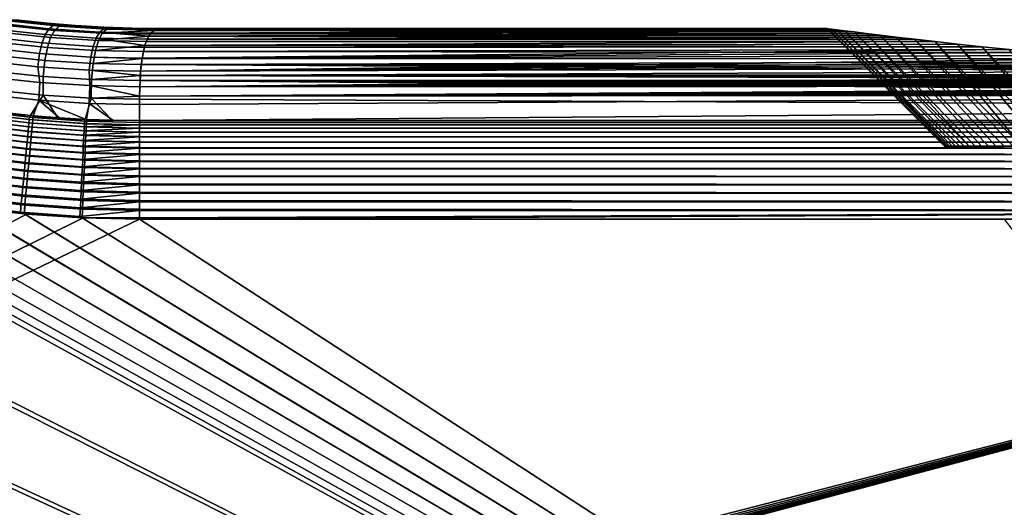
# Model space of a CAD drawing. Header units: metres. Extents: x -109 to 109, y -342 to 66.
# Tile 440 of 512: x 45 to 62, y -15 to -7. Entities that reach past the tile are written whole.
import ezdxf

# ---------------------------------------------------------------- set-up
doc = ezdxf.new("R2010")
doc.units = ezdxf.units.M
doc.layers.add('solid_K_24_62_16_000B91', color=7, linetype='CONTINUOUS')

msp = doc.modelspace()

# ---------------------------------------------------------------- linework, layer by layer
at = {"layer": 'solid_K_24_62_16_000B91'}
for points in [[(45.575584, -6.943488, 2.156933), (44.712566, -6.848897, 2.131637), (44.636784, -6.90821, 4.378227), (45.500145, -7.003138, 4.397531)], [(45.467415, -6.906885, 0.003156), (44.987255, -6.854572, 0.003214), (44.712566, -6.848897, 2.131637), (45.575584, -6.943488, 2.156933)], [(44.783688, -6.94638, -4.85061), (44.865322, -6.873932, -2.378483), (45.674988, -6.957153, -2.401719), (45.593891, -7.029957, -4.867775)], [(45.674988, -6.957153, -2.401719), (44.865322, -6.873932, -2.378483), (44.987255, -6.854572, 0.003214), (45.467415, -6.906885, 0.003156)], [(45.436222, -7.10347, 6.63712), (44.571774, -7.008217, 6.623742), (44.5168, -7.148879, 8.867465), (45.383148, -7.244465, 8.875018)], [(45.500145, -7.003138, 4.397531), (44.636784, -6.90821, 4.378227), (44.571774, -7.008217, 6.623742), (45.436222, -7.10347, 6.63712)], [(44.715359, -7.068212, -7.321264), (44.783688, -6.94638, -4.85061), (45.593891, -7.029957, -4.867775), (45.52681, -7.152094, -7.332441)], [(46.366779, -7.060496, 4.418278), (45.500145, -7.003138, 4.397531), (45.436222, -7.10347, 6.63712), (46.303959, -7.161099, 6.652611)], [(45.948704, -6.947604, 0.002984), (45.467415, -6.906885, 0.003156), (45.575584, -6.943488, 2.156933)], [(45.674988, -6.957153, -2.401719), (45.467415, -6.906885, 0.003156), (45.948704, -6.947604, 0.002984)], [(46.441872, -7.000509, 2.183006), (45.575584, -6.943488, 2.156933), (45.500145, -7.003138, 4.397531), (46.366779, -7.060496, 4.418278)], [(45.52681, -7.152094, -7.332441), (45.593891, -7.029957, -4.867775), (46.406796, -7.080488, -4.886328), (46.340973, -7.202869, -7.345658)], [(46.43084, -6.976707, 0.002816), (45.948704, -6.947604, 0.002984), (45.575584, -6.943488, 2.156933), (46.441872, -7.000509, 2.183006)], [(45.593891, -7.029957, -4.867775), (45.674988, -6.957153, -2.401719), (46.487354, -7.00734, -2.425695), (46.406796, -7.080488, -4.886328)], [(46.487354, -7.00734, -2.425695), (45.674988, -6.957153, -2.401719), (45.948704, -6.947604, 0.002984), (46.43084, -6.976707, 0.002816)], [(47.289097, -7.031636, 2.78953), (46.441872, -7.000509, 2.183006), (46.366779, -7.060496, 4.418278), (47.235111, -7.08015, 4.439649)], [(47.28928, -7.031514, -2.784123), (46.406796, -7.080488, -4.886328), (46.487354, -7.00734, -2.425695), (47.301079, -7.024404, -2.450029)], [(47.221096, -7.097867, -4.905673), (46.406796, -7.080488, -4.886328), (47.28928, -7.031514, -2.784123)], [(46.913559, -6.994177, 0.002996), (46.43084, -6.976707, 0.002816), (46.441872, -7.000509, 2.183006)], [(46.487354, -7.00734, -2.425695), (46.43084, -6.976707, 0.002816), (46.913559, -6.994177, 0.002996)], [(47.396568, -7, 0.003428), (46.913559, -6.994177, 0.002996), (46.441872, -7.000509, 2.183006), (47.309795, -7.019842, 2.20925)], [(47.289097, -7.031636, 2.78953), (47.309795, -7.019842, 2.20925), (46.441872, -7.000509, 2.183006)], [(47.301079, -7.024404, -2.450029), (46.487354, -7.00734, -2.425695), (46.913559, -6.994177, 0.002996), (47.396568, -7, 0.003428)], [(59.21022, -7.057309, -3.754304), (59.412426, -7.082028, -4.491336), (47.221096, -7.097867, -4.905673), (47.28928, -7.031514, -2.784123)], [(58.915615, -7.020792, 2.261471), (47.289097, -7.031636, 2.78953), (47.235111, -7.08015, 4.439649), (59.044529, -7.036845, 3.01039)], [(59.044529, -7.036845, 3.01039), (47.235111, -7.08015, 4.439649), (59.210217, -7.057309, 3.754289)], [(58.823616, -7.009265, 1.509664), (47.309795, -7.019842, 2.20925), (47.289097, -7.031636, 2.78953), (58.915615, -7.020792, 2.261471)], [(58.915615, -7.020792, -2.261482), (59.044533, -7.036845, -3.010399), (47.28928, -7.031514, -2.784123), (47.301079, -7.024404, -2.450029)], [(59.21022, -7.057309, -3.754304), (47.28928, -7.031514, -2.784123), (59.044533, -7.036845, -3.010399)], [(58.823616, -7.009265, -1.509683), (58.915615, -7.020792, -2.261482), (47.301079, -7.024404, -2.450029), (47.396568, -7, 0.003428)], [(58.75, -7, -0.000004), (47.396568, -7, 0.003428), (47.309795, -7.019842, 2.20925), (58.768425, -7.002322, 0.755848)], [(58.768425, -7.002322, 0.755848), (47.309795, -7.019842, 2.20925), (58.823616, -7.009265, 1.509664)], [(58.768425, -7.002323, -0.75586), (47.396568, -7, 0.003428), (58.75, -7, -0.000004)], [(58.823616, -7.009265, -1.509683), (47.396568, -7, 0.003428), (58.768425, -7.002323, -0.75586)], [(60.755222, -9, 0.405523), (60.75, -9), (58.75, -7, -0.000004), (58.768425, -7.002322, 0.755848)], [(60.770882, -9, -0.810767), (58.768425, -7.002323, -0.75586), (58.75, -7, -0.000004), (60.755222, -9, -0.405523)], [(60.75, -9), (60.755222, -9, -0.405523), (58.75, -7, -0.000004)], [(60.796978, -9, 1.215547), (60.770882, -9, 0.810767), (58.768425, -7.002322, 0.755848), (58.823616, -7.009265, 1.509664)], [(60.770882, -9, 0.810767), (60.755222, -9, 0.405523), (58.768425, -7.002322, 0.755848)], [(60.770882, -9, -0.810767), (60.796978, -9, -1.215547), (58.823616, -7.009265, -1.509683), (58.768425, -7.002323, -0.75586)], [(60.796978, -9, 1.215547), (58.823616, -7.009265, 1.509664), (58.915615, -7.020792, 2.261471), (60.833477, -9, 1.619444)], [(60.880367, -9, -2.022278), (58.915615, -7.020792, -2.261482), (58.823616, -7.009265, -1.509683), (60.833477, -9, -1.619444)], [(60.796978, -9, -1.215547), (60.833477, -9, -1.619444), (58.823616, -7.009265, -1.509683)], [(60.937607, -9, 2.423723), (60.880367, -9, 2.022278), (58.915615, -7.020792, 2.261471), (59.044529, -7.036845, 3.01039)], [(60.880367, -9, 2.022278), (60.833477, -9, 1.619444), (58.915615, -7.020792, 2.261471)], [(60.880367, -9, -2.022278), (60.937607, -9, -2.423723), (59.044533, -7.036845, -3.010399), (58.915615, -7.020792, -2.261482)], [(61.083027, -9, 3.221714), (61.005196, -9, 2.823734), (59.044529, -7.036845, 3.01039), (59.210217, -7.057309, 3.754289)], [(61.005196, -9, 2.823734), (60.937607, -9, 2.423723), (59.044529, -7.036845, 3.01039)], [(61.005196, -9, -2.823734), (61.083027, -9, -3.221714), (59.21022, -7.057309, -3.754304), (59.044533, -7.036845, -3.010399)], [(60.937607, -9, -2.423723), (61.005196, -9, -2.823734), (59.044533, -7.036845, -3.010399)], [(45.383148, -7.244465, 8.875018), (44.5168, -7.148879, 8.867465), (44.472084, -7.330276, 11.108681), (45.34087, -7.426156, 11.110549)], [(44.659359, -7.23934, -9.789458), (44.715359, -7.068212, -7.321264), (45.52681, -7.152094, -7.332441), (45.472939, -7.323522, -9.794781)], [(46.303959, -7.161099, 6.652611), (45.436222, -7.10347, 6.63712), (45.383148, -7.244465, 8.875018), (46.2528, -7.302311, 8.885365)], [(45.472939, -7.323522, -9.794781), (45.52681, -7.152094, -7.332441), (46.340973, -7.202869, -7.345658), (46.289249, -7.374473, -9.802804)], [(47.134541, -7.285644, 8.377755), (46.303959, -7.161099, 6.652611), (46.2528, -7.302311, 8.885365), (47.124146, -7.322275, 8.898083)], [(47.134247, -7.285426, -8.374564), (46.289249, -7.374473, -9.802804), (46.340973, -7.202869, -7.345658), (47.156498, -7.220413, -7.360226)], [(47.201923, -7.126705, 5.581528), (46.366779, -7.060496, 4.418278), (46.303959, -7.161099, 6.652611), (47.173344, -7.180954, 6.669482)], [(47.134541, -7.285644, 8.377755), (47.173344, -7.180954, 6.669482), (46.303959, -7.161099, 6.652611)], [(47.201912, -7.126514, -5.577326), (46.340973, -7.202869, -7.345658), (46.406796, -7.080488, -4.886328), (47.221096, -7.097867, -4.905673)], [(47.156498, -7.220413, -7.360226), (46.340973, -7.202869, -7.345658), (47.201912, -7.126514, -5.577326)], [(47.201923, -7.126705, 5.581528), (47.235111, -7.08015, 4.439649), (46.366779, -7.060496, 4.418278)], [(60.239437, -7.180183, 6.655269), (47.173344, -7.180954, 6.669482), (47.134541, -7.285644, 8.377755), (60.587502, -7.220078, 7.35463)], [(60.239441, -7.180184, -6.655278), (60.587505, -7.220078, -7.354636), (47.156498, -7.220413, -7.360226), (47.201912, -7.126514, -5.577326)], [(59.651505, -7.110889, 5.221723), (47.201923, -7.126705, 5.581528), (47.173344, -7.180954, 6.669482), (59.927334, -7.143697, 5.943796)], [(59.927334, -7.143697, 5.943796), (47.173344, -7.180954, 6.669482), (60.239437, -7.180183, 6.655269)], [(59.412426, -7.082028, -4.491336), (59.651505, -7.110889, -5.221731), (47.201912, -7.126514, -5.577326), (47.221096, -7.097867, -4.905673)], [(59.927338, -7.143697, -5.943801), (47.201912, -7.126514, -5.577326), (59.651505, -7.110889, -5.221731)], [(60.239441, -7.180184, -6.655278), (47.201912, -7.126514, -5.577326), (59.927338, -7.143697, -5.943801)], [(59.210217, -7.057309, 3.754289), (47.235111, -7.08015, 4.439649), (47.201923, -7.126705, 5.581528), (59.412422, -7.082027, 4.49132)], [(59.412422, -7.082027, 4.49132), (47.201923, -7.126705, 5.581528), (59.651505, -7.110889, 5.221723)], [(61.083027, -9, 3.221714), (59.210217, -7.057309, 3.754289), (59.412422, -7.082027, 4.49132), (61.171085, -9, 3.617577)], [(61.269299, -9, -4.011009), (59.412426, -7.082028, -4.491336), (59.21022, -7.057309, -3.754304), (61.171085, -9, -3.617577)], [(61.083027, -9, -3.221714), (61.171085, -9, -3.617577), (59.21022, -7.057309, -3.754304)], [(61.377666, -9, 4.40198), (61.269299, -9, 4.011009), (59.412422, -7.082027, 4.49132), (59.651505, -7.110889, 5.221723)], [(61.269299, -9, 4.011009), (61.171085, -9, 3.617577), (59.412422, -7.082027, 4.49132)], [(61.269299, -9, -4.011009), (61.377666, -9, -4.40198), (59.651505, -7.110889, -5.221731), (59.412426, -7.082028, -4.491336)], [(61.624287, -9, 5.174519), (61.495998, -9, 4.789824), (59.651505, -7.110889, 5.221723), (59.927334, -7.143697, 5.943796)], [(61.495998, -9, 4.789824), (61.377666, -9, 4.40198), (59.651505, -7.110889, 5.221723)], [(61.495998, -9, -4.789824), (61.624287, -9, -5.174519), (59.927338, -7.143697, -5.943801), (59.651505, -7.110889, -5.221731)], [(61.377666, -9, -4.40198), (61.495998, -9, -4.789824), (59.651505, -7.110889, -5.221731)], [(61.910435, -9, 5.933548), (61.762447, -9, 5.555797), (59.927334, -7.143697, 5.943796), (60.239437, -7.180183, 6.655269)], [(61.762447, -9, 5.555797), (61.624287, -9, 5.174519), (59.927334, -7.143697, 5.943796)], [(61.762447, -9, -5.555797), (61.910435, -9, -5.933548), (60.239441, -7.180184, -6.655278), (59.927338, -7.143697, -5.943801)], [(61.624287, -9, -5.174519), (61.762447, -9, -5.555797), (59.927338, -7.143697, -5.943801)], [(61.910435, -9, 5.933548), (60.239437, -7.180183, 6.655269), (60.587502, -7.220078, 7.35463), (62.068012, -9, 6.307155)], [(62.235168, -9, -6.676607), (60.587505, -7.220078, -7.354636), (60.239441, -7.180184, -6.655278), (62.068012, -9, -6.307155)], [(61.910435, -9, -5.933548), (62.068012, -9, -6.307155), (60.239441, -7.180184, -6.655278)], [(45.34087, -7.426156, 11.110549), (44.472084, -7.330276, 11.108681), (44.436684, -7.552328, 13.346657), (45.308567, -7.648497, 13.34302)], [(44.615143, -7.459733, -12.254218), (44.659359, -7.23934, -9.789458), (45.472939, -7.323522, -9.794781), (45.431705, -7.544216, -12.253865)], [(46.2528, -7.302311, 8.885365), (45.383148, -7.244465, 8.875018), (45.34087, -7.426156, 11.110549), (46.212994, -7.48414, 11.1159)], [(45.431705, -7.544216, -12.253865), (45.472939, -7.323522, -9.794781), (46.289249, -7.374473, -9.802804), (46.251034, -7.595287, -12.256888)], [(47.124146, -7.322275, 8.898083), (46.2528, -7.302311, 8.885365), (46.212994, -7.48414, 11.1159), (47.086773, -7.504116, 11.124677)], [(47.085678, -7.508622, -11.174176), (46.251034, -7.595287, -12.256888), (46.289249, -7.374473, -9.802804), (47.106937, -7.392056, -9.812857)], [(47.106937, -7.392056, -9.812857), (46.289249, -7.374473, -9.802804), (47.134247, -7.285426, -8.374564)], [(61.392025, -7.309068, 8.714081), (47.124146, -7.322275, 8.898083), (47.086773, -7.504116, 11.124677), (61.846806, -7.357378, 9.369484)], [(61.846806, -7.357378, 9.369484), (47.086773, -7.504116, 11.124677), (62.336128, -7.407743, 10.006927)], [(61.392025, -7.309068, -8.714083), (61.846809, -7.357378, -9.36949), (47.106937, -7.392056, -9.812857), (47.134247, -7.285426, -8.374564)], [(62.336128, -7.407743, -10.006928), (47.106937, -7.392056, -9.812857), (61.846809, -7.357378, -9.36949)], [(60.971924, -7.263161, 8.041667), (47.134541, -7.285644, 8.377755), (47.124146, -7.322275, 8.898083), (61.392025, -7.309068, 8.714081)], [(60.587505, -7.220078, -7.354636), (60.971928, -7.263161, -8.041669), (47.134247, -7.285426, -8.374564), (47.156498, -7.220413, -7.360226)], [(61.392025, -7.309068, -8.714083), (47.134247, -7.285426, -8.374564), (60.971928, -7.263161, -8.041669)], [(60.587502, -7.220078, 7.35463), (47.134541, -7.285644, 8.377755), (60.971924, -7.263161, 8.041667)], [(62.411819, -9, 7.041701), (62.235168, -9, 6.676607), (60.587502, -7.220078, 7.35463), (60.971924, -7.263161, 8.041667)], [(62.235168, -9, 6.676607), (62.068012, -9, 6.307155), (60.587502, -7.220078, 7.35463)], [(62.235168, -9, -6.676607), (62.411819, -9, -7.041701), (60.971928, -7.263161, -8.041669), (60.587505, -7.220078, -7.354636)], [(62.793007, -9, 7.75763), (62.597843, -9, 7.402195), (60.971924, -7.263161, 8.041667), (61.392025, -7.309068, 8.714081)], [(62.597843, -9, 7.402195), (62.411819, -9, 7.041701), (60.971924, -7.263161, 8.041667)], [(62.597843, -9, -7.402195), (62.793007, -9, -7.75763), (61.392025, -7.309068, -8.714083), (60.971928, -7.263161, -8.041669)], [(62.411819, -9, -7.041701), (62.597843, -9, -7.402195), (60.971928, -7.263161, -8.041669)], [(63.210537, -9, 8.452962), (62.997257, -9, 8.107924), (61.392025, -7.309068, 8.714081), (61.846806, -7.357378, 9.369484)], [(62.997257, -9, 8.107924), (62.793007, -9, 7.75763), (61.392025, -7.309068, 8.714081)], [(62.997257, -9, -8.107924), (63.210537, -9, -8.452962), (61.846809, -7.357378, -9.36949), (61.392025, -7.309068, -8.714083)], [(62.793007, -9, -7.75763), (62.997257, -9, -8.107924), (61.392025, -7.309068, -8.714083)], [(44.582275, -7.729389, -14.714586), (44.615143, -7.459733, -12.254218), (45.431705, -7.544216, -12.253865), (45.402534, -7.814165, -14.708788)], [(46.212994, -7.48414, 11.1159), (45.34087, -7.426156, 11.110549), (45.308567, -7.648497, 13.34302), (46.183823, -7.706571, 13.34357)], [(45.402534, -7.814165, -14.708788), (45.431705, -7.544216, -12.253865), (46.251034, -7.595287, -12.256888), (46.225594, -7.865299, -14.707056)], [(47.08604, -7.508834, 11.176503), (46.212994, -7.48414, 11.1159), (46.183823, -7.706571, 13.34357), (47.060749, -7.726399, 13.347902)], [(47.08604, -7.508834, 11.176503), (47.086773, -7.504116, 11.124677), (46.212994, -7.48414, 11.1159)], [(47.0718, -7.612804, -12.262724), (46.251034, -7.595287, -12.256888), (47.085678, -7.508622, -11.174176)], [(62.859718, -7.45978, 10.625178), (47.08604, -7.508834, 11.176503), (47.060749, -7.726399, 13.347902), (63.416164, -7.512973, 11.221779)], [(63.416164, -7.512973, 11.221779), (47.060749, -7.726399, 13.347902), (64.004089, -7.566811, 11.794667)], [(63.416168, -7.512974, -11.221782), (64.004089, -7.566811, -11.79467), (47.0718, -7.612804, -12.262724), (47.085678, -7.508622, -11.174176)], [(62.336128, -7.407743, -10.006928), (62.859718, -7.45978, -10.62518), (47.085678, -7.508622, -11.174176), (47.106937, -7.392056, -9.812857)], [(63.416168, -7.512974, -11.221782), (47.085678, -7.508622, -11.174176), (62.859718, -7.45978, -10.62518)], [(62.336128, -7.407743, 10.006927), (47.086773, -7.504116, 11.124677), (47.08604, -7.508834, 11.176503), (62.859718, -7.45978, 10.625178)], [(44.436684, -7.552328, 13.346657), (44.493874, -7.825906, 15.579596), (45.341824, -7.916332, 15.57134), (45.308567, -7.648497, 13.34302)], [(45.308567, -7.648497, 13.34302), (45.341824, -7.916332, 15.57134), (46.192867, -7.970819, 15.567681), (46.183823, -7.706571, 13.34357)], [(47.055367, -7.796602, 13.976038), (46.183823, -7.706571, 13.34357), (46.192867, -7.970819, 15.567681), (47.045525, -7.989208, 15.568131)], [(47.055367, -7.796602, 13.976038), (47.060749, -7.726399, 13.347902), (46.183823, -7.706571, 13.34357)], [(47.055195, -7.796425, -13.974483), (46.225594, -7.865299, -14.707056), (46.251034, -7.595287, -12.256888), (47.0718, -7.612804, -12.262724)], [(65.949554, -7.727564, -13.358572), (66.653328, -7.77911, -13.822233), (47.055195, -7.796425, -13.974483), (47.0718, -7.612804, -12.262724)], [(65.272652, -7.67467, 12.865209), (47.060749, -7.726399, 13.347902), (47.055367, -7.796602, 13.976038), (65.949547, -7.727564, 13.358567)], [(64.004089, -7.566811, 11.794667), (47.060749, -7.726399, 13.347902), (64.623451, -7.620892, 12.343176)], [(64.623451, -7.620892, 12.343176), (47.060749, -7.726399, 13.347902), (65.272652, -7.67467, 12.865209)], [(64.623459, -7.620893, -12.343177), (47.0718, -7.612804, -12.262724), (64.004089, -7.566811, -11.79467)], [(65.272659, -7.67467, -12.865211), (47.0718, -7.612804, -12.262724), (64.623459, -7.620893, -12.343177)], [(65.949554, -7.727564, -13.358572), (47.0718, -7.612804, -12.262724), (65.272659, -7.67467, -12.865211)], [(45.341824, -7.916332, 15.57134), (44.493874, -7.825906, 15.579596), (44.475418, -8.129119, 17.80839), (45.327747, -8.219874, 17.795326)], [(44.582275, -7.729389, -14.714586), (45.402534, -7.814165, -14.708788), (45.399269, -8.134543, -17.158501), (44.581982, -8.050987, -17.169258)], [(45.402534, -7.814165, -14.708788), (46.225594, -7.865299, -14.707056), (46.219326, -8.184789, -17.152437), (45.399269, -8.134543, -17.158501)], [(47.041367, -8.14911, -16.773804), (46.219326, -8.184789, -17.152437), (46.225594, -7.865299, -14.707056), (47.050076, -7.882656, -14.708989)], [(47.050076, -7.882656, -14.708989), (46.225594, -7.865299, -14.707056), (47.055195, -7.796425, -13.974483)], [(66.653328, -7.77911, 13.822231), (47.055367, -7.796602, 13.976038), (47.045525, -7.989208, 15.568131), (67.014969, -7.804227, 14.042544)], [(67.014969, -7.804227, 14.042544), (47.045525, -7.989208, 15.568131), (67.382683, -7.828813, 14.254861)], [(67.382683, -7.828813, 14.254861), (47.045525, -7.989208, 15.568131), (67.756111, -7.852793, 14.458901)], [(67.756111, -7.852793, 14.458901), (47.045525, -7.989208, 15.568131), (68.135048, -7.876111, 14.654545)], [(68.135048, -7.876111, 14.654545), (47.045525, -7.989208, 15.568131), (68.519196, -7.898702, 14.841598)], [(67.756111, -7.852793, -14.458902), (68.135048, -7.876111, -14.654548), (47.050076, -7.882656, -14.708989), (47.055195, -7.796425, -13.974483)], [(68.519196, -7.898702, -14.841599), (47.050076, -7.882656, -14.708989), (68.135048, -7.876111, -14.654548)], [(67.014969, -7.804227, -14.042546), (47.055195, -7.796425, -13.974483), (66.653328, -7.77911, -13.822233)], [(67.382683, -7.828813, -14.254862), (47.055195, -7.796425, -13.974483), (67.014969, -7.804227, -14.042546)], [(67.756111, -7.852793, -14.458902), (47.055195, -7.796425, -13.974483), (67.382683, -7.828813, -14.254862)], [(65.949547, -7.727564, 13.358567), (47.055367, -7.796602, 13.976038), (66.653328, -7.77911, 13.822231)], [(37.164867, -9.45208, 21), (76.5, -29.377958, 21), (38.398052, -8.426518, 21), (37.502522, -8.008116, 21)], [(46.192867, -7.970819, 15.567681), (45.341824, -7.916332, 15.57134), (45.327747, -8.219874, 17.795326), (46.18322, -8.274405, 17.787558)], [(47.041367, -8.14922, 16.774609), (46.192867, -7.970819, 15.567681), (46.18322, -8.274405, 17.787558), (47.040066, -8.292539, 17.784651)], [(47.041367, -8.14922, 16.774609), (47.045525, -7.989208, 15.568131), (46.192867, -7.970819, 15.567681)], [(74.755806, -8.11729, -16.541006), (75.191048, -8.122086, -16.576305), (47.041367, -8.14911, -16.773804), (47.050076, -7.882656, -14.708989)], [(70.105721, -7.980815, 15.50221), (47.045525, -7.989208, 15.568131), (47.041367, -8.14922, 16.774609), (70.513283, -7.998997, 15.644657)], [(70.513283, -7.998997, 15.644657), (47.041367, -8.14922, 16.774609), (70.924416, -8.016129, 15.777687)], [(70.924416, -8.016129, 15.777687), (47.041367, -8.14922, 16.774609), (71.339142, -8.032181, 15.901291)], [(71.339142, -8.032181, 15.901291), (47.041367, -8.14922, 16.774609), (71.757469, -8.047117, 16.015446)], [(71.757469, -8.047117, 16.015446), (47.041367, -8.14922, 16.774609), (72.178947, -8.060895, 16.12001)], [(68.519196, -7.898702, 14.841598), (47.045525, -7.989208, 15.568131), (68.908501, -7.92052, 15.020005)], [(68.908501, -7.92052, 15.020005), (47.045525, -7.989208, 15.568131), (69.302986, -7.941521, 15.189724)], [(69.302986, -7.941521, 15.189724), (47.045525, -7.989208, 15.568131), (69.702179, -7.96164, 15.350526)], [(69.702179, -7.96164, 15.350526), (47.045525, -7.989208, 15.568131), (70.105721, -7.980815, 15.50221)], [(68.908501, -7.92052, -15.020006), (47.050076, -7.882656, -14.708989), (68.519196, -7.898702, -14.841599)], [(69.302986, -7.941521, -15.189724), (47.050076, -7.882656, -14.708989), (68.908501, -7.92052, -15.020006)], [(69.702179, -7.96164, -15.350527), (47.050076, -7.882656, -14.708989), (69.302986, -7.941521, -15.189724)], [(70.105721, -7.980815, -15.502211), (47.050076, -7.882656, -14.708989), (69.702179, -7.96164, -15.350527)], [(70.513283, -7.998997, -15.644658), (47.050076, -7.882656, -14.708989), (70.105721, -7.980815, -15.502211)], [(70.924423, -8.016129, -15.777688), (47.050076, -7.882656, -14.708989), (70.513283, -7.998997, -15.644658)], [(71.339149, -8.032181, -15.901292), (47.050076, -7.882656, -14.708989), (70.924423, -8.016129, -15.777688)], [(71.757469, -8.047117, -16.015446), (47.050076, -7.882656, -14.708989), (71.339149, -8.032181, -15.901292)], [(72.178947, -8.060895, -16.12001), (47.050076, -7.882656, -14.708989), (71.757469, -8.047117, -16.015446)], [(72.603271, -8.073472, -16.214865), (47.050076, -7.882656, -14.708989), (72.178947, -8.060895, -16.12001)], [(73.030037, -8.084815, -16.299931), (47.050076, -7.882656, -14.708989), (72.603271, -8.073472, -16.214865)], [(73.45874, -8.094888, -16.37509), (47.050076, -7.882656, -14.708989), (73.030037, -8.084815, -16.299931)], [(73.889359, -8.10367, -16.440342), (47.050076, -7.882656, -14.708989), (73.45874, -8.094888, -16.37509)], [(74.321838, -8.111145, -16.495665), (47.050076, -7.882656, -14.708989), (73.889359, -8.10367, -16.440342)], [(74.755806, -8.11729, -16.541006), (47.050076, -7.882656, -14.708989), (74.321838, -8.111145, -16.495665)], [(44.775852, -8.435937, 19.567905), (45.229366, -8.483142, 19.56875), (45.327747, -8.219874, 17.795326), (44.475418, -8.129119, 17.80839)], [(45.18679, -8.479229, -19.568682), (44.724529, -8.429961, -19.567806), (44.581982, -8.050987, -17.169258), (45.399269, -8.134543, -17.158501)], [(45.649979, -8.517564, -19.569387), (45.18679, -8.479229, -19.568682), (45.399269, -8.134543, -17.158501)], [(46.113834, -8.544954, -19.569925), (45.649979, -8.517564, -19.569387), (45.399269, -8.134543, -17.158501), (46.219326, -8.184789, -17.152437)], [(46.578117, -8.561402, -19.570292), (46.113834, -8.544954, -19.569925), (46.219326, -8.184789, -17.152437)], [(47.041367, -8.14911, -16.773804), (47.040638, -8.201608, -17.15085), (46.219326, -8.184789, -17.152437)], [(46.219326, -8.184789, -17.152437), (47.040638, -8.201608, -17.15085), (47.042538, -8.566907, -19.570486), (46.578117, -8.561402, -19.570292)], [(76.063347, -8.127584, 16.616682), (47.041367, -8.14922, 16.774609), (47.040066, -8.292539, 17.784651), (76.5, -8.128272, 16.621729)], [(47.042728, -8.566908, 19.570492), (76.5, -8.338655, 18.097437), (76.5, -8.128272, 16.621729), (47.040066, -8.292539, 17.784651)], [(47.040638, -8.201608, -17.15085), (47.041367, -8.14911, -16.773804), (76.5, -8.128272, -16.621729), (76.5, -8.338655, -18.097437)], [(47.042538, -8.566907, -19.570486), (47.040638, -8.201608, -17.15085), (76.5, -8.338655, -18.097437), (76.5, -8.566907, -19.570486)], [(72.178947, -8.060895, 16.12001), (47.041367, -8.14922, 16.774609), (72.603271, -8.073472, 16.214865)], [(72.603271, -8.073472, 16.214865), (47.041367, -8.14922, 16.774609), (73.030037, -8.084815, 16.299931)], [(73.030037, -8.084815, 16.299931), (47.041367, -8.14922, 16.774609), (73.45874, -8.094888, 16.37509)], [(73.45874, -8.094888, 16.37509), (47.041367, -8.14922, 16.774609), (73.889359, -8.10367, 16.440342)], [(73.889359, -8.10367, 16.440342), (47.041367, -8.14922, 16.774609), (74.321838, -8.111145, 16.495665)], [(74.321838, -8.111145, 16.495665), (47.041367, -8.14922, 16.774609), (74.755806, -8.11729, 16.541006)], [(74.755806, -8.11729, 16.541006), (47.041367, -8.14922, 16.774609), (75.191048, -8.122086, 16.576305)], [(75.191048, -8.122086, 16.576305), (47.041367, -8.14922, 16.774609), (75.62709, -8.125521, 16.601547)], [(75.62709, -8.125521, -16.601547), (47.041367, -8.14911, -16.773804), (75.191048, -8.122086, -16.576305)], [(75.62709, -8.125521, 16.601547), (47.041367, -8.14922, 16.774609), (76.063347, -8.127584, 16.616682)], [(76.063347, -8.127584, -16.616682), (47.041367, -8.14911, -16.773804), (75.62709, -8.125521, -16.601547)], [(76.063347, -8.127584, -16.616682), (76.5, -8.128272, -16.621729), (47.041367, -8.14911, -16.773804)], [(45.229366, -8.483142, 19.56875), (45.680969, -8.519659, 19.569431), (45.327747, -8.219874, 17.795326)], [(46.134583, -8.545865, 19.56995), (46.139366, -8.546085, 19.569954), (46.18322, -8.274405, 17.787558), (45.327747, -8.219874, 17.795326)], [(45.680969, -8.519659, 19.569431), (46.134583, -8.545865, 19.56995), (45.327747, -8.219874, 17.795326)], [(46.139366, -8.546085, 19.569954), (46.588596, -8.561621, 19.570305), (46.18322, -8.274405, 17.787558)], [(46.588596, -8.561621, 19.570305), (47.042728, -8.566908, 19.570492), (47.040066, -8.292539, 17.784651), (46.18322, -8.274405, 17.787558)], [(61.771366, -8.566907, 19.570486), (76.5, -8.338655, 18.097437), (47.042728, -8.566908, 19.570492)], [(39.312664, -8.803828, 21), (38.398052, -8.426518, 21), (76.5, -29.377958, 21)], [(45.152943, -8.670102, -20.12676), (44.213493, -8.557178, -20.125036), (44.222897, -8.491561, -19.99227), (45.159237, -8.60396, -19.994072)], [(45.159237, -8.60396, -19.994072), (44.222897, -8.491561, -19.99227), (44.230618, -8.437656, -19.854229), (45.164413, -8.54959, -19.856092)], [(45.164413, -8.54959, -19.856092), (44.230618, -8.437656, -19.854229), (44.236607, -8.395873, -19.711964), (45.16843, -8.507405, -19.713877)], [(45.16843, -8.507405, -19.713877), (44.236607, -8.395873, -19.711964), (44.724529, -8.429961, -19.567806)], [(45.217541, -8.611413, 19.998638), (44.305435, -8.50546, 19.997252), (44.296135, -8.572362, 20.131292), (45.21133, -8.678735, 20.132515)], [(45.222641, -8.556102, 19.859324), (44.313072, -8.450529, 19.857775), (44.305435, -8.50546, 19.997252), (45.217541, -8.611413, 19.998638)], [(45.226593, -8.513234, 19.715654), (44.318985, -8.407998, 19.713951), (44.313072, -8.450529, 19.857775), (45.222641, -8.556102, 19.859324)], [(45.226593, -8.513234, 19.715654), (45.229366, -8.483142, 19.56875), (44.775852, -8.435937, 19.567905), (44.318985, -8.407998, 19.713951)], [(45.16843, -8.507405, -19.713877), (44.724529, -8.429961, -19.567806), (45.18679, -8.479229, -19.568682)], [(46.09988, -8.671535, -19.995237), (45.159237, -8.60396, -19.994072), (45.164413, -8.54959, -19.856092), (46.102478, -8.616877, -19.8573)], [(46.102478, -8.616877, -19.8573), (45.164413, -8.54959, -19.856092), (45.16843, -8.507405, -19.713877), (46.104492, -8.574442, -19.715117)], [(45.16843, -8.507405, -19.713877), (45.18679, -8.479229, -19.568682), (45.649979, -8.517564, -19.569387)], [(46.104492, -8.574442, -19.715117), (45.16843, -8.507405, -19.713877), (45.649979, -8.517564, -19.569387)], [(46.137981, -8.576361, 19.716763), (45.226593, -8.513234, 19.715654), (45.222641, -8.556102, 19.859324), (46.136005, -8.619436, 19.860329)], [(45.226593, -8.513234, 19.715654), (45.680969, -8.519659, 19.569431), (45.229366, -8.483142, 19.56875)], [(45.226593, -8.513234, 19.715654), (46.139366, -8.546085, 19.569954), (46.134583, -8.545865, 19.56995)], [(46.137981, -8.576361, 19.716763), (46.139366, -8.546085, 19.569954), (45.226593, -8.513234, 19.715654)], [(45.226593, -8.513234, 19.715654), (46.134583, -8.545865, 19.56995), (45.680969, -8.519659, 19.569431)], [(46.104492, -8.574442, -19.715117), (45.649979, -8.517564, -19.569387), (46.113834, -8.544954, -19.569925)], [(46.104492, -8.574442, -19.715117), (46.113834, -8.544954, -19.569925), (46.578117, -8.561402, -19.570292)], [(46.137981, -8.576361, 19.716763), (46.588596, -8.561621, 19.570305), (46.139366, -8.546085, 19.569954)], [(45.137188, -8.835599, -20.372278), (44.189953, -8.721459, -20.370747), (44.202484, -8.634006, -20.251516), (45.145573, -8.747512, -20.253151)], [(45.145573, -8.747512, -20.253151), (44.202484, -8.634006, -20.251516), (44.213493, -8.557178, -20.125036), (45.152943, -8.670102, -20.12676)], [(45.204063, -8.757545, 20.259912), (44.285244, -8.650715, 20.258852), (44.272846, -8.739906, 20.378939), (45.195797, -8.84723, 20.379839)], [(45.21133, -8.678735, 20.132515), (44.296135, -8.572362, 20.131292), (44.285244, -8.650715, 20.258852), (45.204063, -8.757545, 20.259912)], [(46.093033, -8.815766, -20.254208), (45.145573, -8.747512, -20.253151), (45.152943, -8.670102, -20.12676), (46.096725, -8.738, -20.127876)], [(46.096725, -8.738, -20.127876), (45.152943, -8.670102, -20.12676), (45.159237, -8.60396, -19.994072), (46.09988, -8.671535, -19.995237)], [(46.130367, -8.742558, 20.13331), (45.21133, -8.678735, 20.132515), (45.204063, -8.757545, 20.259912), (46.126747, -8.821645, 20.260603)], [(46.133465, -8.67498, 19.99954), (45.217541, -8.611413, 19.998638), (45.21133, -8.678735, 20.132515), (46.130367, -8.742558, 20.13331)], [(46.136005, -8.619436, 19.860329), (45.222641, -8.556102, 19.859324), (45.217541, -8.611413, 19.998638), (46.133465, -8.67498, 19.99954)], [(47.042538, -8.696031, -19.999941), (46.096725, -8.738, -20.127876), (46.09988, -8.671535, -19.995237), (47.042538, -8.694149, -19.995762)], [(47.042538, -8.760734, -20.128378), (46.096725, -8.738, -20.127876), (47.042538, -8.696031, -19.999941)], [(47.042538, -8.640405, -19.860777), (46.09988, -8.671535, -19.995237), (46.102478, -8.616877, -19.8573), (47.042538, -8.639382, -19.857843)], [(47.042538, -8.694149, -19.995762), (46.09988, -8.671535, -19.995237), (47.042538, -8.640405, -19.860777)], [(47.042538, -8.639382, -19.857843), (46.102478, -8.616877, -19.8573), (46.104492, -8.574442, -19.715117), (47.042538, -8.597252, -19.717253)], [(47.042538, -8.597252, -19.717253), (46.104492, -8.574442, -19.715117), (46.578117, -8.561402, -19.570292), (47.042538, -8.566907, -19.570486)], [(46.130367, -8.742558, 20.13331), (47.042728, -8.763701, 20.133675), (47.042728, -8.696034, 19.999949), (46.133465, -8.67498, 19.99954)], [(46.133465, -8.67498, 19.99954), (47.042728, -8.696034, 19.999949), (47.042728, -8.640408, 19.860783), (46.136005, -8.619436, 19.860329)], [(46.136005, -8.619436, 19.860329), (47.042728, -8.640408, 19.860783), (47.042728, -8.597254, 19.71726), (46.137981, -8.576361, 19.716763)], [(47.042728, -8.597254, 19.71726), (47.042728, -8.566908, 19.570492), (46.588596, -8.561621, 19.570305), (46.137981, -8.576361, 19.716763)], [(47.042538, -8.597252, -19.717253), (47.042538, -8.566907, -19.570486), (76.5, -8.566907, -19.570486), (76.5, -8.597252, -19.717253)], [(76.5, -8.597252, -19.717253), (76.5, -8.640454, -19.860918), (47.042538, -8.639382, -19.857843), (47.042538, -8.597252, -19.717253)], [(76.5, -8.640454, -19.860918), (47.042538, -8.640405, -19.860777), (47.042538, -8.639382, -19.857843)], [(76.5, -8.696155, -20.000216), (47.042538, -8.694149, -19.995762), (47.042538, -8.640405, -19.860777), (76.5, -8.640454, -19.860918)], [(76.5, -8.696155, -20.000216), (47.042538, -8.696031, -19.999941), (47.042538, -8.694149, -19.995762)], [(76.5, -8.763919, -20.13406), (47.042538, -8.760734, -20.128378), (47.042538, -8.696031, -19.999941), (76.5, -8.696155, -20.000216)], [(47.042728, -8.597254, 19.71726), (76.5, -8.597252, 19.717253), (61.771366, -8.566907, 19.570486), (47.042728, -8.566908, 19.570492)], [(47.042728, -8.597254, 19.71726), (47.042728, -8.640408, 19.860783), (76.5, -8.640454, 19.860918), (76.5, -8.597252, 19.717253)], [(47.042728, -8.640408, 19.860783), (47.042728, -8.696034, 19.999949), (76.5, -8.696155, 20.000216), (76.5, -8.640454, 19.860918)], [(47.042728, -8.696034, 19.999949), (47.042728, -8.763701, 20.133675), (76.5, -8.763919, 20.13406), (76.5, -8.696155, 20.000216)], [(40.243591, -9.138782, 21), (39.312664, -8.803828, 21), (76.5, -29.377958, 21)], [(45.117634, -9.041045, -20.585176), (44.160713, -8.925503, -20.583883), (44.175991, -8.818872, -20.481817), (45.127853, -8.933692, -20.483236)], [(45.127853, -8.933692, -20.483236), (44.175991, -8.818872, -20.481817), (44.189953, -8.721459, -20.370747), (45.137188, -8.835599, -20.372278)], [(45.186588, -8.947092, 20.49136), (44.259037, -8.839242, 20.490614), (44.243927, -8.947947, 20.593006), (45.176514, -9.056352, 20.593607)], [(45.195797, -8.84723, 20.379839), (44.272846, -8.739906, 20.378939), (44.259037, -8.839242, 20.490614), (45.186588, -8.947092, 20.49136)], [(46.084152, -9.00275, -20.484152), (45.127853, -8.933692, -20.483236), (45.137188, -8.835599, -20.372278), (46.088829, -8.904242, -20.37327)], [(46.088829, -8.904242, -20.37327), (45.137188, -8.835599, -20.372278), (45.145573, -8.747512, -20.253151), (46.093033, -8.815766, -20.254208)], [(46.122627, -8.911626, 20.380424), (45.195797, -8.84723, 20.379839), (45.186588, -8.947092, 20.49136), (46.118038, -9.011803, 20.491846)], [(46.126747, -8.821645, 20.260603), (45.204063, -8.757545, 20.259912), (45.195797, -8.84723, 20.379839), (46.122627, -8.911626, 20.380424)], [(47.042538, -8.842879, -20.260914), (46.088829, -8.904242, -20.37327), (46.093033, -8.815766, -20.254208), (47.042538, -8.838631, -20.254683)], [(47.042538, -8.927245, -20.373714), (46.088829, -8.904242, -20.37327), (47.042538, -8.842879, -20.260914)], [(47.042538, -8.763698, -20.133667), (46.093033, -8.815766, -20.254208), (46.096725, -8.738, -20.127876), (47.042538, -8.760734, -20.128378)], [(47.042538, -8.838631, -20.254683), (46.093033, -8.815766, -20.254208), (47.042538, -8.763698, -20.133667)], [(46.122627, -8.911626, 20.380424), (47.042728, -8.932965, 20.380697), (47.042728, -8.842884, 20.26092), (46.126747, -8.821645, 20.260603)], [(46.126747, -8.821645, 20.260603), (47.042728, -8.842884, 20.26092), (47.042728, -8.763701, 20.133675), (46.130367, -8.742558, 20.13331)], [(76.5, -8.763919, -20.13406), (47.042538, -8.763698, -20.133667), (47.042538, -8.760734, -20.128378)], [(76.5, -8.843219, -20.26141), (47.042538, -8.838631, -20.254683), (47.042538, -8.763698, -20.133667), (76.5, -8.763919, -20.13406)], [(76.5, -8.843219, -20.26141), (47.042538, -8.842879, -20.260914), (47.042538, -8.838631, -20.254683)], [(76.5, -8.933437, -20.381271), (47.042538, -8.927245, -20.373714), (47.042538, -8.842879, -20.260914), (76.5, -8.843219, -20.26141)], [(47.042728, -8.763701, 20.133675), (47.042728, -8.842884, 20.26092), (76.5, -8.843219, 20.26141), (76.5, -8.763919, 20.13406)], [(47.042728, -8.842884, 20.26092), (47.042728, -8.932965, 20.380697), (76.5, -8.933437, 20.381271), (76.5, -8.843219, 20.26141)], [(45.094872, -9.28019, -20.758978), (44.126667, -9.1631, -20.757963), (44.14423, -9.040537, -20.676167), (45.106613, -9.156838, -20.677324)], [(45.106613, -9.156838, -20.677324), (44.14423, -9.040537, -20.676167), (44.160713, -8.925503, -20.583883), (45.117634, -9.041045, -20.585176)], [(45.176514, -9.056352, 20.593607), (44.243927, -8.947947, 20.593006), (44.227634, -9.065173, 20.68532), (45.165649, -9.174161, 20.685785)], [(46.073513, -9.226799, -20.678072), (45.106613, -9.156838, -20.677324), (45.117634, -9.041045, -20.585176), (46.079033, -9.110543, -20.586012)], [(46.079033, -9.110543, -20.586012), (45.117634, -9.041045, -20.585176), (45.127853, -8.933692, -20.483236), (46.084152, -9.00275, -20.484152)], [(46.118038, -9.011803, 20.491846), (45.186588, -8.947092, 20.49136), (45.176514, -9.056352, 20.593607), (46.113018, -9.121394, 20.594)], [(47.042538, -9.03324, -20.492069), (46.079033, -9.110543, -20.586012), (46.084152, -9.00275, -20.484152), (47.042538, -9.025903, -20.484564)], [(47.042538, -9.133851, -20.586388), (46.079033, -9.110543, -20.586012), (47.042538, -9.03324, -20.492069)], [(47.042538, -8.932961, -20.380692), (46.084152, -9.00275, -20.484152), (46.088829, -8.904242, -20.37327), (47.042538, -8.927245, -20.373714)], [(47.042538, -9.025903, -20.484564), (46.084152, -9.00275, -20.484152), (47.042538, -8.932961, -20.380692)], [(46.113018, -9.121394, 20.594), (47.042728, -9.142947, 20.594189), (47.042728, -9.033246, 20.492077), (46.118038, -9.011803, 20.491846)], [(46.118038, -9.011803, 20.491846), (47.042728, -9.033246, 20.492077), (47.042728, -8.932965, 20.380697), (46.122627, -8.911626, 20.380424)], [(76.5, -8.933437, -20.381271), (47.042538, -8.932961, -20.380692), (47.042538, -8.927245, -20.373714)], [(76.5, -9.033872, -20.492712), (47.042538, -9.025903, -20.484564), (47.042538, -8.932961, -20.380692), (76.5, -8.933437, -20.381271)], [(76.5, -9.033872, -20.492712), (47.042538, -9.03324, -20.492069), (47.042538, -9.025903, -20.484564)], [(76.5, -9.14374, -20.594864), (47.042538, -9.133851, -20.586388), (47.042538, -9.03324, -20.492069), (76.5, -9.033872, -20.492712)], [(47.042728, -8.932965, 20.380697), (47.042728, -9.033246, 20.492077), (76.5, -9.033872, 20.492712), (76.5, -8.933437, 20.381271)], [(47.042728, -9.033246, 20.492077), (47.042728, -9.142947, 20.594189), (76.5, -9.14374, 20.594864), (76.5, -9.033872, 20.492712)], [(60.755222, -9, 0.405523), (60.755222, -9, -0.405523), (60.75, -9)], [(60.770882, -9, 0.810767), (60.770882, -9, -0.810767), (60.755222, -9, -0.405523)], [(60.770882, -9, 0.810767), (60.755222, -9, -0.405523), (60.755222, -9, 0.405523)], [(60.796978, -9, 1.215547), (60.796978, -9, -1.215547), (60.770882, -9, -0.810767)], [(60.796978, -9, 1.215547), (60.770882, -9, -0.810767), (60.770882, -9, 0.810767)], [(60.833477, -9, 1.619444), (60.833477, -9, -1.619444), (60.796978, -9, -1.215547)], [(60.833477, -9, 1.619444), (60.796978, -9, -1.215547), (60.796978, -9, 1.215547)], [(60.880367, -9, 2.022278), (60.880367, -9, -2.022278), (60.833477, -9, -1.619444)], [(60.880367, -9, 2.022278), (60.833477, -9, -1.619444), (60.833477, -9, 1.619444)], [(60.937607, -9, 2.423723), (60.937607, -9, -2.423723), (60.880367, -9, -2.022278)], [(60.937607, -9, 2.423723), (60.880367, -9, -2.022278), (60.880367, -9, 2.022278)], [(61.005196, -9, 2.823734), (61.005196, -9, -2.823734), (60.937607, -9, -2.423723)], [(61.005196, -9, 2.823734), (60.937607, -9, -2.423723), (60.937607, -9, 2.423723)], [(61.083027, -9, 3.221714), (61.083027, -9, -3.221714), (61.005196, -9, -2.823734)], [(61.083027, -9, 3.221714), (61.005196, -9, -2.823734), (61.005196, -9, 2.823734)], [(61.171085, -9, 3.617577), (61.171085, -9, -3.617577), (61.083027, -9, -3.221714)], [(61.171085, -9, 3.617577), (61.083027, -9, -3.221714), (61.083027, -9, 3.221714)], [(61.269299, -9, 4.011009), (61.269299, -9, -4.011009), (61.171085, -9, -3.617577)], [(61.269299, -9, 4.011009), (61.171085, -9, -3.617577), (61.171085, -9, 3.617577)], [(61.377666, -9, 4.40198), (61.377666, -9, -4.40198), (61.269299, -9, -4.011009)], [(61.377666, -9, 4.40198), (61.269299, -9, -4.011009), (61.269299, -9, 4.011009)], [(61.495998, -9, 4.789824), (61.495998, -9, -4.789824), (61.377666, -9, -4.40198)], [(61.495998, -9, 4.789824), (61.377666, -9, -4.40198), (61.377666, -9, 4.40198)], [(61.624287, -9, 5.174519), (61.624287, -9, -5.174519), (61.495998, -9, -4.789824)], [(61.624287, -9, 5.174519), (61.495998, -9, -4.789824), (61.495998, -9, 4.789824)], [(61.762447, -9, 5.555797), (61.762447, -9, -5.555797), (61.624287, -9, -5.174519)], [(61.762447, -9, 5.555797), (61.624287, -9, -5.174519), (61.624287, -9, 5.174519)], [(61.910435, -9, 5.933548), (61.910435, -9, -5.933548), (61.762447, -9, -5.555797)], [(61.910435, -9, 5.933548), (61.762447, -9, -5.555797), (61.762447, -9, 5.555797)], [(41.18895, -9.430584, 21), (40.243591, -9.138782, 21), (76.5, -29.377958, 21)], [(45.0825, -9.410162, -20.829515), (44.108158, -9.292258, -20.828651), (44.126667, -9.1631, -20.757963), (45.094872, -9.28019, -20.758978)], [(45.154083, -9.299602, 20.767179), (44.210281, -9.190008, 20.766832), (44.192005, -9.321479, 20.836912), (45.141903, -9.431698, 20.837152)], [(45.165649, -9.174161, 20.685785), (44.227634, -9.065173, 20.68532), (44.210281, -9.190008, 20.766832), (45.154083, -9.299602, 20.767179)], [(46.067631, -9.350631, -20.759632), (45.094872, -9.28019, -20.758978), (45.106613, -9.156838, -20.677324), (46.073513, -9.226799, -20.678072)], [(46.107609, -9.23955, 20.686092), (45.165649, -9.174161, 20.685785), (45.154083, -9.299602, 20.767179), (46.101849, -9.365351, 20.767408)], [(46.113018, -9.121394, 20.594), (45.176514, -9.056352, 20.593607), (45.165649, -9.174161, 20.685785), (46.107609, -9.23955, 20.686092)], [(47.042538, -9.142941, -20.594183), (46.073513, -9.226799, -20.678072), (46.079033, -9.110543, -20.586012), (47.042538, -9.133851, -20.586388)], [(47.042538, -9.250268, -20.678408), (46.073513, -9.226799, -20.678072), (47.042538, -9.142941, -20.594183)], [(46.107609, -9.23955, 20.686092), (47.042728, -9.261215, 20.686245), (47.042728, -9.142947, 20.594189), (46.113018, -9.121394, 20.594)], [(76.5, -9.14374, -20.594864), (47.042538, -9.142941, -20.594183), (47.042538, -9.133851, -20.586388)], [(76.5, -9.262186, -20.686934), (47.042538, -9.250268, -20.678408), (47.042538, -9.142941, -20.594183), (76.5, -9.14374, -20.594864)], [(47.042728, -9.142947, 20.594189), (47.042728, -9.261215, 20.686245), (76.5, -9.262186, 20.686934), (76.5, -9.14374, 20.594864)], [(45.069592, -9.545762, -20.888397), (44.088848, -9.427026, -20.887691), (44.108158, -9.292258, -20.828651), (45.0825, -9.410162, -20.829515)], [(45.141903, -9.431698, 20.837152), (44.192005, -9.321479, 20.836912), (44.172951, -9.458559, 20.89501), (45.129204, -9.569421, 20.895161)], [(46.061436, -9.481095, -20.83007), (45.0825, -9.410162, -20.829515), (45.094872, -9.28019, -20.758978), (46.067631, -9.350631, -20.759632)], [(46.101849, -9.365351, 20.767408), (45.154083, -9.299602, 20.767179), (45.141903, -9.431698, 20.837152), (46.095779, -9.497818, 20.837313)], [(47.042538, -9.387123, -20.767521), (46.061436, -9.481095, -20.83007), (46.067631, -9.350631, -20.759632), (47.042538, -9.374267, -20.759928)], [(47.042538, -9.504902, -20.830322), (46.061436, -9.481095, -20.83007), (47.042538, -9.387123, -20.767521)], [(47.042538, -9.261208, -20.686239), (46.067631, -9.350631, -20.759632), (46.073513, -9.226799, -20.678072), (47.042538, -9.250268, -20.678408)], [(47.042538, -9.374267, -20.759928), (46.067631, -9.350631, -20.759632), (47.042538, -9.261208, -20.686239)], [(46.095779, -9.497818, 20.837313), (47.042728, -9.519716, 20.8374), (47.042728, -9.387131, 20.767525), (46.101849, -9.365351, 20.767408)], [(46.101849, -9.365351, 20.767408), (47.042728, -9.387131, 20.767525), (47.042728, -9.261215, 20.686245), (46.107609, -9.23955, 20.686092)], [(76.5, -9.262186, -20.686934), (47.042538, -9.261208, -20.686239), (47.042538, -9.250268, -20.678408)], [(76.5, -9.388288, -20.768202), (47.042538, -9.374267, -20.759928), (47.042538, -9.261208, -20.686239), (76.5, -9.262186, -20.686934)], [(76.5, -9.388288, -20.768202), (47.042538, -9.387123, -20.767521), (47.042538, -9.374267, -20.759928)], [(76.5, -9.521065, -20.838036), (47.042538, -9.504902, -20.830322), (47.042538, -9.387123, -20.767521), (76.5, -9.388288, -20.768202)], [(47.042728, -9.261215, 20.686245), (47.042728, -9.387131, 20.767525), (76.5, -9.388288, 20.768202), (76.5, -9.262186, 20.686934)], [(47.042728, -9.387131, 20.767525), (47.042728, -9.519716, 20.8374), (76.5, -9.521065, 20.838036), (76.5, -9.388288, 20.768202)], [(37.139645, -9.550702, 21), (36.739819, -10.988846, 21), (76.5, -29.377958, 21)], [(37.164867, -9.45208, 21), (37.139645, -9.550702, 21), (76.5, -29.377958, 21)], [(42.146793, -9.6786, 21), (41.18895, -9.430584, 21), (76.5, -29.377958, 21)], [(45.056248, -9.685957, -20.935177), (44.068882, -9.566377, -20.934633), (44.088848, -9.427026, -20.887691), (45.069592, -9.545762, -20.888397)], [(45.129204, -9.569421, 20.895161), (44.172951, -9.458559, 20.89501), (44.153263, -9.600181, 20.940672), (45.116081, -9.711699, 20.940754)], [(46.04829, -9.757903, -20.935524), (45.056248, -9.685957, -20.935177), (45.069592, -9.545762, -20.888397), (46.054974, -9.617198, -20.888851)], [(46.054974, -9.617198, -20.888851), (45.069592, -9.545762, -20.888397), (45.0825, -9.410162, -20.829515), (46.061436, -9.481095, -20.83007)], [(46.095779, -9.497818, 20.837313), (45.141903, -9.431698, 20.837152), (45.129204, -9.569421, 20.895161), (46.089455, -9.635921, 20.895266)], [(47.042538, -9.519708, -20.837397), (46.054974, -9.617198, -20.888851), (46.061436, -9.481095, -20.83007), (47.042538, -9.504902, -20.830322)], [(47.042538, -9.641178, -20.889055), (46.054974, -9.617198, -20.888851), (47.042538, -9.519708, -20.837397)], [(46.089455, -9.635921, 20.895266), (47.042728, -9.657941, 20.895327), (47.042728, -9.519716, 20.8374), (46.095779, -9.497818, 20.837313)], [(76.5, -9.521065, -20.838036), (47.042538, -9.519708, -20.837397), (47.042538, -9.504902, -20.830322)], [(76.5, -9.65948, -20.895893), (47.042538, -9.641178, -20.889055), (47.042538, -9.519708, -20.837397), (76.5, -9.521065, -20.838036)], [(47.042728, -9.519716, 20.8374), (47.042728, -9.657941, 20.895327), (76.5, -9.65948, 20.895893), (76.5, -9.521065, 20.838036)], [(43.115143, -9.882295, 21), (42.146793, -9.6786, 21), (76.5, -29.377958, 21)], [(45.02866, -9.975833, -20.991095), (44.027592, -9.854554, -20.990891), (44.048409, -9.709249, -20.96912), (45.042568, -9.829679, -20.969496)], [(45.042568, -9.829679, -20.969496), (44.048409, -9.709249, -20.96912), (44.068882, -9.566377, -20.934633), (45.056248, -9.685957, -20.935177)], [(45.116081, -9.711699, 20.940754), (44.153263, -9.600181, 20.940672), (44.133099, -9.74524, 20.973545), (45.102646, -9.857427, 20.973576)], [(46.041443, -9.902138, -20.969734), (45.042568, -9.829679, -20.969496), (45.056248, -9.685957, -20.935177), (46.04829, -9.757903, -20.935524)], [(46.082924, -9.778589, 20.940813), (45.116081, -9.711699, 20.940754), (45.102646, -9.857427, 20.973576), (46.076233, -9.924709, 20.973602)], [(46.089455, -9.635921, 20.895266), (45.129204, -9.569421, 20.895161), (45.116081, -9.711699, 20.940754), (46.082924, -9.778589, 20.940813)], [(47.042538, -9.657931, -20.895323), (46.04829, -9.757903, -20.935524), (46.054974, -9.617198, -20.888851), (47.042538, -9.641178, -20.889055)], [(47.042538, -9.782058, -20.93568), (46.04829, -9.757903, -20.935524), (47.042538, -9.657931, -20.895323)], [(46.082924, -9.778589, 20.940813), (47.042728, -9.80073, 20.940853), (47.042728, -9.657941, 20.895327), (46.089455, -9.635921, 20.895266)], [(76.5, -9.65948, -20.895893), (47.042538, -9.657931, -20.895323), (47.042538, -9.641178, -20.889055)], [(76.5, -9.802457, -20.94132), (47.042538, -9.782058, -20.93568), (47.042538, -9.657931, -20.895323), (76.5, -9.65948, -20.895893)], [(47.042728, -9.657941, 20.895327), (47.042728, -9.80073, 20.940853), (76.5, -9.802457, 20.94132), (76.5, -9.65948, 20.895893)], [(44.092014, -10.041118, 21), (43.115143, -9.882295, 21), (76.5, -29.377958, 21)], [(44.027592, -9.854554, -20.990891), (45.02866, -9.975833, -20.991095), (45.014626, -10.123305, -20.999807), (44.006584, -10.001185, -20.999775)], [(45.102646, -9.857427, 20.973576), (44.133099, -9.74524, 20.973545), (44.112614, -9.892606, 20.993372), (45.088993, -10.005466, 20.993372)], [(46.034477, -10.048803, -20.991222), (45.02866, -9.975833, -20.991095), (45.042568, -9.829679, -20.969496), (46.041443, -9.902138, -20.969734)], [(46.076233, -9.924709, 20.973602), (45.102646, -9.857427, 20.973576), (45.088993, -10.005466, 20.993372), (46.069435, -10.073148, 20.993378)], [(47.042538, -9.80072, -20.940851), (46.041443, -9.902138, -20.969734), (46.04829, -9.757903, -20.935524), (47.042538, -9.782058, -20.93568)], [(47.042538, -9.926466, -20.969843), (46.041443, -9.902138, -20.969734), (47.042538, -9.80072, -20.940851)], [(46.076233, -9.924709, 20.973602), (47.042728, -9.946973, 20.973627), (47.042728, -9.80073, 20.940853), (46.082924, -9.778589, 20.940813)], [(76.5, -9.802457, -20.94132), (47.042538, -9.80072, -20.940851), (47.042538, -9.782058, -20.93568)], [(76.5, -9.948883, -20.973967), (47.042538, -9.926466, -20.969843), (47.042538, -9.80072, -20.940851), (76.5, -9.802457, -20.94132)], [(47.042728, -9.80073, 20.940853), (47.042728, -9.946973, 20.973627), (76.5, -9.948883, 20.973967), (76.5, -9.802457, 20.94132)], [(45.123234, -10.159115, -21), (14.160499, -26.012009, -21), (44.164875, -10.051137, -21)], [(44.164875, -10.051137, -21), (44.006584, -10.001185, -20.999775), (45.014626, -10.123305, -20.999807)], [(44.102665, -10.042595, 21), (44.092014, -10.041118, 21), (76.5, -29.377958, 21)], [(45.088993, -10.005466, 20.993372), (44.112614, -9.892606, 20.993372), (44.102665, -10.042595, 21), (45.075283, -10.154659, 21)], [(45.075283, -10.154659, 21), (44.102665, -10.042595, 21), (76.5, -29.377958, 21)], [(45.123234, -10.159115, -21), (44.164875, -10.051137, -21), (45.014626, -10.123305, -20.999807)], [(45.02866, -9.975833, -20.991095), (46.034477, -10.048803, -20.991222), (46.027454, -10.196782, -20.999823), (45.014626, -10.123305, -20.999807)], [(45.088993, -10.005466, 20.993372), (45.075283, -10.154659, 21), (45.084225, -10.15548, 21)], [(46.069435, -10.073148, 20.993378), (45.088993, -10.005466, 20.993372), (45.084225, -10.15548, 21), (46.062611, -10.222742, 21)], [(47.042538, -10.095526, -20.993393), (46.027454, -10.196782, -20.999823), (46.034477, -10.048803, -20.991222), (47.042538, -10.073304, -20.991282)], [(47.042538, -9.946963, -20.973627), (46.034477, -10.048803, -20.991222), (46.041443, -9.902138, -20.969734), (47.042538, -9.926466, -20.969843)], [(47.042538, -10.073304, -20.991282), (46.034477, -10.048803, -20.991222), (47.042538, -9.946963, -20.973627)], [(46.069435, -10.073148, 20.993378), (47.042728, -10.095535, 20.993395), (47.042728, -9.946973, 20.973627), (46.076233, -9.924709, 20.973602)], [(76.5, -9.948883, -20.973967), (47.042538, -9.946963, -20.973627), (47.042538, -9.926466, -20.969843)], [(76.5, -10.095526, -20.993393), (47.042538, -10.073304, -20.991282), (47.042538, -9.946963, -20.973627), (76.5, -9.948883, -20.973967)], [(47.042728, -9.946973, 20.973627), (47.042728, -10.095535, 20.993395), (76.5, -10.095526, 20.993393), (76.5, -9.948883, 20.973967)], [(46.083359, -10.223756, -21), (13.01011, -26.606041, -21), (13.588554, -26.315308, -21)], [(46.083359, -10.223756, -21), (47.042538, -10.245252, -21), (13.01011, -26.606041, -21)], [(45.123234, -10.159115, -21), (13.588554, -26.315308, -21), (14.160499, -26.012009, -21)], [(46.083359, -10.223756, -21), (13.588554, -26.315308, -21), (45.123234, -10.159115, -21)], [(45.123234, -10.159115, -21), (45.014626, -10.123305, -20.999807), (46.027454, -10.196782, -20.999823)], [(45.084225, -10.15548, 21), (45.075283, -10.154659, 21), (76.5, -29.377958, 21)], [(46.062611, -10.222742, 21), (45.084225, -10.15548, 21), (76.5, -29.377958, 21)], [(46.083359, -10.223756, -21), (45.123234, -10.159115, -21), (46.027454, -10.196782, -20.999823)], [(47.042538, -10.095526, -20.993393), (47.042538, -10.221453, -20.999834), (46.083359, -10.223756, -21), (46.027454, -10.196782, -20.999823)], [(47.042728, -10.095535, 20.993395), (46.069435, -10.073148, 20.993378), (46.062611, -10.222742, 21), (47.042728, -10.245262, 21)], [(47.042728, -10.245262, 21), (46.062611, -10.222742, 21), (76.5, -29.377958, 21)], [(46.083359, -10.223756, -21), (47.042538, -10.221453, -20.999834), (47.042538, -10.245252, -21)], [(76.5, -10.095526, -20.993393), (47.042538, -10.095526, -20.993393), (47.042538, -10.073304, -20.991282)], [(76.5, -10.095526, -20.993393), (76.5, -10.097616, -20.993578), (47.042538, -10.221453, -20.999834), (47.042538, -10.095526, -20.993393)], [(76.5, -10.097616, -20.993578), (76.5, -10.245251, -21), (47.042538, -10.245252, -21), (47.042538, -10.221453, -20.999834)], [(76.5, -10.095526, 20.993393), (47.042728, -10.095535, 20.993395), (47.042728, -10.245262, 21), (76.5, -10.097616, 20.993578)], [(76.5, -10.097616, 20.993578), (47.042728, -10.245262, 21), (61.771366, -10.24525, 21)], [(8.18279, -28.463768, -21), (76.5, -10.245251, -21), (76.5, -29.377958, -21), (7.558463, -28.635883, -21)], [(8.803016, -28.278105, -21), (76.5, -10.245251, -21), (8.18279, -28.463768, -21)], [(9.419072, -28.078913, -21), (76.5, -10.245251, -21), (8.803016, -28.278105, -21)], [(10.030446, -27.866367, -21), (76.5, -10.245251, -21), (9.419072, -28.078913, -21)], [(10.637092, -27.64049, -21), (76.5, -10.245251, -21), (10.030446, -27.866367, -21)], [(11.238592, -27.401428, -21), (76.5, -10.245251, -21), (10.637092, -27.64049, -21)], [(11.834843, -27.149233, -21), (76.5, -10.245251, -21), (11.238592, -27.401428, -21)], [(12.425408, -26.884073, -21), (76.5, -10.245251, -21), (11.834843, -27.149233, -21)], [(13.01011, -26.606041, -21), (76.5, -10.245251, -21), (12.425408, -26.884073, -21)], [(47.042538, -10.245252, -21), (76.5, -10.245251, -21), (13.01011, -26.606041, -21)], [(61.771366, -10.24525, 21), (47.042728, -10.245262, 21), (76.5, -29.377958, 21)], [(36.739819, -10.988846, 21), (36.712749, -11.078944, 21), (76.5, -29.377958, 21)], [(36.712749, -11.078944, 21), (36.251255, -12.506619, 21), (76.5, -29.377958, 21)], [(36.251255, -12.506619, 21), (36.222614, -12.589334, 21), (76.5, -29.377958, 21)], [(36.222614, -12.589334, 21), (35.70002, -14.002779, 21), (76.5, -29.377958, 21)], [(35.670258, -14.078418, 21), (35.087067, -15.474714, 21), (76.5, -29.377958, 21)], [(35.70002, -14.002779, 21), (35.670258, -14.078418, 21), (76.5, -29.377958, 21)]]:
    msp.add_3dface(points, dxfattribs=at)

doc.saveas('drawing.dxf')
